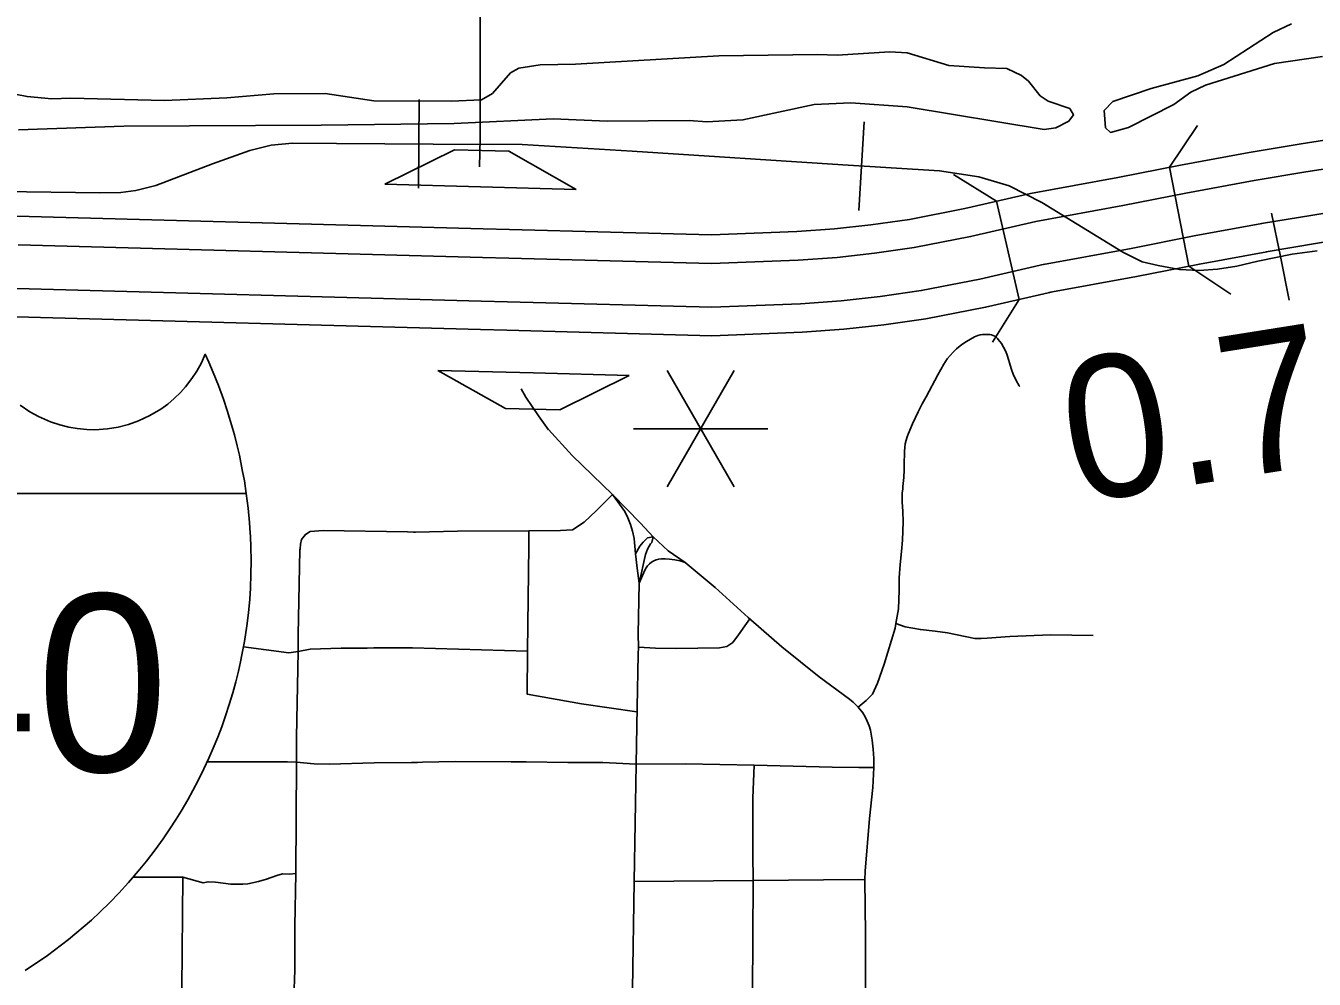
# Model space of a CAD drawing. Extents: x -19 to 366, y -4 to 359.
# Drawn here: x 157.689 to 158.416, y 188.978 to 189.516 of the extents above; entities that cross this region are included whole.
import ezdxf

# ---------------------------------------------------------------- set-up
doc = ezdxf.new("R2010")
doc.units = 0
for name, color, linetype in [('Level 19', 7, 'Continuous'), ('Level 23', 7, 'Continuous'), ('Level 31', 7, 'Continuous'), ('Level 32', 7, 'Continuous'), ('Level 33', 7, 'Continuous'), ('Level 34', 7, 'Continuous'), ('Level 35', 7, 'Continuous'), ('Level 39', 7, 'Continuous'), ('Level 40', 7, 'Continuous'), ('Level 42', 7, 'Continuous'), ('Level 48', 7, 'Continuous'), ('Level 60', 7, 'Continuous')]:
    doc.layers.add(name, color=color, linetype=linetype)

msp = doc.modelspace()

# ---------------------------------------------------------------- linework, layer by layer
at = {"layer": 'Level 19'}
for p, q in [((158.38894, 189.3886), (158.38939, 189.38867)), ((158.26635, 189.36564), (158.26764, 189.3659)), ((157.94586, 189.34474), (157.68402, 189.35186)), ((157.94589, 189.34474), (157.94586, 189.34474))]:
    msp.add_line(p, q, dxfattribs=at)
for points in [[(158.37938, 189.4446), (158.40879, 189.44951), (158.43509, 189.45368), (158.45576, 189.45596), (158.50135, 189.4587), (158.50952, 189.45888), (158.53717, 189.45874), (158.56371, 189.45716), (158.59117, 189.4547), (158.61997, 189.44999), (158.64305, 189.44533)], [(158.25609, 189.42152), (158.30524, 189.43054), (158.3407, 189.43752), (158.37938, 189.4446)], [(158.63955, 189.42961), (158.61707, 189.43415), (158.58915, 189.43871), (158.56252, 189.44111), (158.53666, 189.44264), (158.50966, 189.44278), (158.50201, 189.44261), (158.45713, 189.43992), (158.43723, 189.43772), (158.41138, 189.43362), (158.38215, 189.42875)], [(158.38215, 189.42875), (158.3437, 189.42171), (158.30824, 189.41473), (158.259, 189.40569)], [(157.94746, 189.40154), (157.96225, 189.40115), (158.07611, 189.39814), (158.12423, 189.39996), (158.14556, 189.40149), (158.16607, 189.40385), (158.18776, 189.40689), (158.21895, 189.41294), (158.25609, 189.42152)], [(158.3863, 189.40447), (158.41533, 189.40932), (158.44051, 189.41331), (158.45922, 189.41538), (158.50302, 189.41801), (158.50987, 189.41816), (158.53586, 189.41803), (158.56068, 189.41655), (158.58606, 189.41427), (158.61265, 189.40993), (158.63444, 189.40553)], [(157.68433, 189.40869), (157.94746, 189.40154)], [(158.259, 189.40569), (158.2223, 189.39719), (158.19041, 189.39101), (158.16811, 189.38788), (158.14706, 189.38545), (158.12511, 189.38389), (158.0762, 189.38204), (157.96182, 189.38506), (157.94706, 189.38545)], [(158.26344, 189.38147), (158.31284, 189.39054), (158.3483, 189.39752), (158.38649, 189.40451)], [(158.63125, 189.38975), (158.60976, 189.39409), (158.58404, 189.39829), (158.55949, 189.4005), (158.53534, 189.40193), (158.51001, 189.40206), (158.50368, 189.40192), (158.46058, 189.39933), (158.44266, 189.39735), (158.41792, 189.39343), (158.38894, 189.3886)], [(157.94706, 189.38545), (157.68514, 189.39256)], [(158.38939, 189.38867), (158.3513, 189.3817), (158.31585, 189.37472), (158.26635, 189.36564)], [(157.94631, 189.36084), (157.96117, 189.36044), (158.07634, 189.3574), (158.12645, 189.3593), (158.14934, 189.36093), (158.17123, 189.36345), (158.19447, 189.36671), (158.22743, 189.37311), (158.264, 189.38158)], [(157.68446, 189.36795), (157.9463, 189.36084)], [(158.26764, 189.3659), (158.23078, 189.35736), (158.19713, 189.35083), (158.17327, 189.34748), (158.15084, 189.3449), (158.12733, 189.34322), (158.07643, 189.3413), (157.96075, 189.34435), (157.94589, 189.34474)]]:
    msp.add_lwpolyline(points, dxfattribs=at)
at = {"layer": 'Level 23'}
for points in [[(157.68621, 189.30215), (157.69174, 189.29837), (157.69651, 189.2957), (157.70342, 189.29266), (157.70856, 189.29095), (157.71365, 189.2897), (157.71842, 189.28888), (157.72377, 189.28839), (157.72843, 189.28829), (157.73552, 189.28877), (157.74162, 189.28977), (157.7473, 189.29124), (157.75306, 189.29327), (157.75941, 189.29623), (157.76561, 189.29994), (157.76951, 189.30278), (157.7731, 189.30579), (157.77666, 189.30923), (157.77952, 189.3124), (157.78316, 189.3171), (157.78595, 189.32135), (157.78849, 189.32597), (157.79069, 189.33082), (157.79272, 189.32632), (157.79516, 189.32061), (157.79809, 189.31326), (157.80094, 189.30543), (157.80307, 189.29905), (157.80498, 189.29287), (157.80706, 189.28546), (157.80866, 189.27917), (157.80989, 189.27386), (157.81156, 189.26572), (157.81269, 189.25941), (157.81378, 189.25226)], [(157.81378, 189.25226), (157.51511, 189.25226)], [(157.51511, 189.25226), (157.81378, 189.25226)], [(157.81378, 189.25226), (157.81482, 189.24401), (157.81559, 189.23593), (157.81582, 189.23281), (157.81612, 189.22785), (157.81635, 189.22244), (157.8165, 189.21423), (157.81642, 189.20685), (157.81613, 189.19894), (157.81573, 189.19269), (157.81506, 189.18498), (157.81414, 189.17767), (157.81277, 189.16889), (157.81134, 189.16128), (157.81052, 189.15736), (157.80932, 189.15206), (157.80784, 189.14613), (157.80613, 189.13988), (157.80417, 189.13334), (157.80207, 189.12694), (157.79991, 189.12082), (157.79768, 189.11497), (157.7951, 189.10863), (157.79265, 189.103), (157.78994, 189.09715), (157.78683, 189.09084), (157.78364, 189.08475), (157.78074, 189.07952), (157.777, 189.07314), (157.77418, 189.06859), (157.77076, 189.06331), (157.76687, 189.05761), (157.76237, 189.05139), (157.75744, 189.04496), (157.75288, 189.03934), (157.74742, 189.03299), (157.74185, 189.02689), (157.73676, 189.02164), (157.73128, 189.01627), (157.72645, 189.01179), (157.71353, 189.00076), (157.70171, 188.99181), (157.68904, 188.98326)]]:
    msp.add_lwpolyline(points, dxfattribs=at)
at = {"layer": 'Level 31'}
for points in [[(157.94566, 189.47219), (157.94566, 189.45245), (157.94533, 189.43659)], [(157.96876, 189.31138), (157.97147, 189.30665), (157.97861, 189.29605)], [(157.97861, 189.29605), (157.98431, 189.28829)], [(158.03294, 189.22254), (158.03331, 189.21836)], [(158.0357, 189.22253), (158.03331, 189.21836)], [(158.04098, 189.22253), (158.04013, 189.22098), (158.03887, 189.21787), (158.0354, 189.20171)], [(158.03331, 189.21836), (158.03418, 189.21014), (158.0354, 189.20171)], [(158.0354, 189.20171), (158.03852, 189.20908), (158.03924, 189.21039), (158.04012, 189.21159), (158.04116, 189.21267), (158.04234, 189.21359), (158.04364, 189.21435), (158.045, 189.21492), (158.04646, 189.21531), (158.04794, 189.21549), (158.05009, 189.21542)], [(158.0354, 189.20171), (158.03479, 189.17304), (158.03491, 189.16564)], [(158.03491, 189.16564), (158.04452, 189.16516), (158.05615, 189.16498), (158.0807, 189.16529), (158.08477, 189.16602), (158.08818, 189.16829), (158.09139, 189.17265), (158.09501, 189.1777)], [(158.03483, 189.16144), (158.03417, 189.13183), (158.03366, 189.09977)], [(158.03491, 189.16564), (158.03483, 189.16144)], [(157.84219, 189.10088), (157.84182, 189.03802)], [(157.84219, 189.10088), (157.85212, 189.09982), (157.86056, 189.09975), (157.88592, 189.10053), (157.90705, 189.10057)], [(157.90705, 189.10057), (157.91041, 189.10071), (157.91322, 189.10076), (157.93154, 189.10111), (157.96314, 189.10104), (157.97169, 189.10096)], [(157.97169, 189.10096), (157.99517, 189.10057), (158.01497, 189.10056), (158.03366, 189.09977)], [(158.03366, 189.09977), (158.03256, 189.03361)], [(158.03366, 189.09977), (158.06153, 189.0999), (158.1003, 189.09913)], [(158.1003, 189.09913), (158.09944, 189.08049), (158.09939, 189.04886), (158.09968, 189.03417)], [(158.1003, 189.09913), (158.14417, 189.09791), (158.1593, 189.09784)], [(157.77801, 189.03595), (157.78947, 189.03282), (157.79222, 189.03339), (157.7964, 189.03322), (157.80501, 189.03203), (157.81183, 189.032), (157.81466, 189.03225), (157.82074, 189.03344), (157.8251, 189.03481), (157.83101, 189.03691), (157.83415, 189.03776), (157.83821, 189.03766), (157.84182, 189.03802)], [(157.84182, 189.03802), (157.84121, 189.00836), (157.8411, 188.98833), (157.84108, 188.98362), (157.84071, 188.97292)], [(157.75026, 189.03598), (157.77801, 189.03595)], [(157.77801, 189.03595), (157.7774, 188.9732)], [(158.03256, 189.03361), (158.0317, 188.9727)], [(158.03256, 189.03361), (158.09968, 189.03417)], [(158.09968, 189.03417), (158.09933, 188.97065)], [(158.09968, 189.03417), (158.1593, 189.03466)]]:
    msp.add_lwpolyline(points, dxfattribs=at)
at = {"layer": 'Level 32'}
for points in [[(157.84312, 189.16326), (157.84301, 189.17261), (157.84407, 189.22054), (157.84412, 189.22114), (157.84433, 189.22367), (157.84501, 189.22633), (157.84717, 189.22926), (157.84989, 189.2309)], [(157.84989, 189.2309), (157.85717, 189.23149), (157.90468, 189.23066), (157.90814, 189.2306), (157.90931, 189.23053)], [(157.97312, 189.22261), (157.97245, 189.16344)], [(157.81228, 189.16594), (157.83787, 189.16248), (157.84312, 189.16326)], [(157.84312, 189.16326), (157.84215, 189.11488), (157.84219, 189.10088)], [(157.84312, 189.16326), (157.84991, 189.16448), (157.86723, 189.16505), (157.88193, 189.16513), (157.88581, 189.16532), (157.90758, 189.1652)], [(157.90758, 189.1652), (157.97245, 189.16344)], [(157.97245, 189.16344), (157.97216, 189.13924), (158.00293, 189.13364), (158.03413, 189.12925)], [(157.79172, 189.10109), (157.82355, 189.10108), (157.83712, 189.10105), (157.84219, 189.10088)]]:
    msp.add_lwpolyline(points, dxfattribs=at)
at = {"layer": 'Level 33'}
for points in [[(157.94585, 189.54351), (157.94567, 189.49957)], [(157.94567, 189.49957), (157.94566, 189.47219)], [(157.98431, 189.28839), (157.99756, 189.27366), (158.02036, 189.25167)], [(157.99783, 189.23192), (158.00443, 189.23623), (158.0112, 189.24261), (158.02036, 189.25167)], [(158.02036, 189.25167), (158.03614, 189.23554), (158.04324, 189.22793)], [(158.02036, 189.25167), (158.02728, 189.24215), (158.02895, 189.23853), (158.03041, 189.23483), (158.03168, 189.23106), (158.03247, 189.22686), (158.03275, 189.22471), (158.03294, 189.22254)], [(158.04324, 189.22793), (158.04013, 189.22736), (158.03762, 189.22491), (158.03572, 189.22253)], [(158.04324, 189.22793), (158.04248, 189.22468), (158.04175, 189.22393), (158.04098, 189.22253)], [(158.04324, 189.22793), (158.05174, 189.22003), (158.06134, 189.2135)], [(158.04972, 189.21544), (158.05245, 189.21535), (158.05547, 189.21497), (158.05842, 189.21436), (158.06134, 189.2135)], [(158.06134, 189.2135), (158.07829, 189.19931), (158.09687, 189.18237), (158.09835, 189.18106), (158.11574, 189.1658), (158.13687, 189.14899), (158.15402, 189.13633), (158.1561, 189.13464), (158.15891, 189.13179)], [(158.09499, 189.17767), (158.09778, 189.18157)], [(158.15891, 189.13179), (158.16142, 189.12859), (158.16282, 189.1263), (158.16403, 189.1239), (158.16502, 189.1214), (158.16581, 189.11883), (158.16685, 189.11327), (158.16741, 189.10813), (158.16768, 189.10297), (158.1677, 189.0978)], [(158.1677, 189.0978), (158.1593, 189.09784)], [(158.1677, 189.0978), (158.1672, 189.08658), (158.16524, 189.06904), (158.16286, 189.03927), (158.16267, 189.03445)], [(158.1593, 189.03466), (158.16267, 189.03445)], [(158.16267, 189.03445), (158.16294, 189.00403), (158.16303, 188.96998)]]:
    msp.add_lwpolyline(points, dxfattribs=at)
at = {"layer": 'Level 34'}
for points in [[(158.22965, 189.34196), (158.22892, 189.34193), (158.2276, 189.34174), (158.22633, 189.34141), (158.22455, 189.34061), (158.22225, 189.33942), (158.21999, 189.3381), (158.21783, 189.33665), (158.21639, 189.33557), (158.21441, 189.33388), (158.21249, 189.33209), (158.2107, 189.33019), (158.20903, 189.32823), (158.20723, 189.32529), (158.20386, 189.31917), (158.19721, 189.3068), (158.19504, 189.30281), (158.1928, 189.29841), (158.1895, 189.29169), (158.18706, 189.28586), (158.18649, 189.28435), (158.18589, 189.28237), (158.18543, 189.28036), (158.18513, 189.27832), (158.18496, 189.27627), (158.18493, 189.27417), (158.18483, 189.27045), (158.1848, 189.26572), (158.18455, 189.26127), (158.18416, 189.25617), (158.18399, 189.25496), (158.18377, 189.25254), (158.1837, 189.25012), (158.18378, 189.24768), (158.18409, 189.24209), (158.1842, 189.23651), (158.18401, 189.23113), (158.18385, 189.22609), (158.1834, 189.21967), (158.18253, 189.21233), (158.18198, 189.20472), (158.18193, 189.19761), (158.18162, 189.18734), (158.18012, 189.17904)], [(158.22965, 189.34196), (158.23027, 189.34199), (158.23096, 189.34196), (158.23207, 189.34203), (158.23306, 189.34196), (158.23404, 189.34176), (158.235, 189.34143), (158.23589, 189.34096), (158.23671, 189.34039), (158.23744, 189.3397), (158.23791, 189.33915), (158.23963, 189.33694), (158.24194, 189.33276), (158.24275, 189.33089), (158.24387, 189.32732), (158.24454, 189.32474), (158.24538, 189.32215), (158.24635, 189.31962), (158.24747, 189.31715), (158.2487, 189.31474), (158.24893, 189.31431), (158.24963, 189.3131), (158.24998, 189.31261)], [(157.90931, 189.23053), (157.9329, 189.23103), (157.97322, 189.23132)], [(157.97312, 189.22261), (157.97322, 189.23132), (157.99107, 189.23145), (157.99783, 189.23192)], [(158.18012, 189.17904), (158.17968, 189.17632), (158.17358, 189.15605), (158.16978, 189.14538), (158.16689, 189.13911), (158.16339, 189.13566), (158.15891, 189.13179)], [(158.18012, 189.17904), (158.18544, 189.17708), (158.19396, 189.17554), (158.20223, 189.17475), (158.2092, 189.17368), (158.22473, 189.17053), (158.2282, 189.17064)], [(158.2282, 189.17064), (158.23167, 189.17074), (158.2445, 189.17164), (158.26737, 189.17258), (158.29147, 189.17219)]]:
    msp.add_lwpolyline(points, dxfattribs=at)
at = {"layer": 'Level 35'}
for points in [[(158.42082, 189.49876), (158.39374, 189.49478), (158.35472, 189.48264), (158.34657, 189.47866), (158.33691, 189.47163), (158.31134, 189.45873), (158.30111, 189.45588), (158.29846, 189.45854), (158.29771, 189.46823), (158.30244, 189.47336), (158.32404, 189.48076), (158.35036, 189.48777), (158.36514, 189.49423), (158.39299, 189.51226), (158.40321, 189.51719)], [(158.08029, 189.4991), (158.13597, 189.49984), (158.14696, 189.49945), (158.17669, 189.50134), (158.18654, 189.50076), (158.21002, 189.49372), (158.2301, 189.49239), (158.24279, 189.492), (158.25093, 189.48801), (158.25491, 189.48478), (158.26153, 189.47661), (158.26608, 189.47356), (158.2782, 189.46938), (158.28028, 189.46577), (158.27763, 189.46235), (158.27043, 189.45856), (158.2638, 189.45761), (158.18653, 189.47037), (158.15471, 189.47266), (158.13407, 189.47172), (158.09392, 189.463), (158.07346, 189.46187), (158.06361, 189.46264), (158.0174, 189.46228), (157.98691, 189.46362), (157.93103, 189.46098), (157.85603, 189.46007), (157.74467, 189.45936), (157.68539, 189.45729)], [(157.76759, 189.47397), (157.80282, 189.47548), (157.82933, 189.47774), (157.85831, 189.47792), (157.88577, 189.47373), (157.92933, 189.47352), (157.94638, 189.47427), (157.95263, 189.47788), (157.96286, 189.48946), (157.96741, 189.49212), (157.97953, 189.49401), (157.99942, 189.49439), (158.08029, 189.4991)], [(157.67251, 189.47952), (157.69013, 189.4761), (157.70414, 189.47495)], [(157.70414, 189.47495), (157.71475, 189.47514), (157.76759, 189.47397)]]:
    msp.add_lwpolyline(points, dxfattribs=at)
at = {"layer": 'Level 39'}
for p, q in [((158.33447, 189.4363), (158.3503, 189.45989)), ((158.23683, 189.41709), (158.21273, 189.43212)), ((158.33447, 189.4363), (158.34545, 189.38055)), ((158.24966, 189.36174), (158.23683, 189.41709)), ((158.34545, 189.38055), (158.36904, 189.36472)), ((158.24966, 189.36174), (158.23463, 189.33763))]:
    msp.add_line(p, q, dxfattribs=at)
at = {"layer": 'Level 40'}
for p, q in [((157.91111, 189.44941), (157.91124, 189.47441)), ((158.16072, 189.43692), (158.16227, 189.46187)), ((157.91111, 189.44941), (157.91098, 189.42441)), ((158.16072, 189.43692), (158.15918, 189.41197)), ((158.39701, 189.38591), (158.39204, 189.41041)), ((158.39701, 189.38591), (158.40198, 189.36141))]:
    msp.add_line(p, q, dxfattribs=at)
for points in [[(157.83993, 189.44993), (157.82785, 189.4488), (157.81577, 189.44571), (157.79471, 189.43813), (157.76269, 189.42604), (157.75145, 189.42323), (157.74303, 189.42211), (157.73123, 189.42183), (157.67618, 189.42267), (157.44389, 189.42435), (157.36636, 189.42576), (157.32564, 189.42548), (157.31187, 189.42688), (157.29755, 189.43054), (157.28435, 189.43447), (157.2689, 189.44234), (157.25401, 189.45218), (157.23969, 189.46454), (157.22733, 189.48056), (157.1925, 189.52469)], [(158.2653, 189.41469), (158.26238, 189.41649), (158.24412, 189.42576), (158.22699, 189.43082), (158.2048, 189.43419), (158.15031, 189.43756), (158.03149, 189.44543), (157.96942, 189.44909), (157.91914, 189.44937), (157.86465, 189.44965), (157.83993, 189.44993), (157.82785, 189.4488), (157.81577, 189.44571), (157.79471, 189.43813), (157.76269, 189.42604), (157.75145, 189.42323), (157.74303, 189.42211), (157.73123, 189.42183), (157.67618, 189.42267)], [(158.4177, 189.38922), (158.40366, 189.38726), (158.38428, 189.38332), (158.37248, 189.38051), (158.36153, 189.37883), (158.35114, 189.37798), (158.34018, 189.37855), (158.3281, 189.38079), (158.31911, 189.38304), (158.30816, 189.38838), (158.26238, 189.41649), (158.24412, 189.42576), (158.22699, 189.43082), (158.2048, 189.43419), (158.15031, 189.43756), (158.03149, 189.44543), (157.96942, 189.44909), (157.91914, 189.44937), (157.86465, 189.44965), (157.83993, 189.44993)], [(158.4177, 189.38922), (158.40366, 189.38726), (158.38428, 189.38332), (158.37248, 189.38051), (158.36153, 189.37883), (158.35114, 189.37798), (158.34018, 189.37855), (158.3281, 189.38079), (158.31911, 189.38304), (158.31498, 189.38506)]]:
    msp.add_lwpolyline(points, dxfattribs=at)
at = {"layer": 'Level 42'}
for p, q in [((157.93117, 189.44612), (157.89197, 189.42672)), ((157.96184, 189.4453), (157.93117, 189.44612)), ((157.99993, 189.42381), (157.96184, 189.4453)), ((157.89197, 189.42672), (157.94595, 189.42526)), ((157.94595, 189.42526), (157.99993, 189.42381)), ((157.97578, 189.32027), (157.92179, 189.32172)), ((157.92179, 189.32172), (157.95989, 189.30024)), ((158.02976, 189.31883), (157.97578, 189.32027)), ((157.99056, 189.29941), (158.02976, 189.31883)), ((157.95989, 189.30024), (157.99056, 189.29941))]:
    msp.add_line(p, q, dxfattribs=at)
at = {"layer": 'Level 48'}
for p, q in [((158.08894, 189.32161), (158.05107, 189.256)), ((158.05107, 189.32161), (158.08894, 189.256)), ((158.03213, 189.28881), (158.10788, 189.28881))]:
    msp.add_line(p, q, dxfattribs=at)
at = {"layer": 'Level 60'}
for points in [[(0, 180.89994), (7.12284, 180.90436), (14.24566, 180.9176), (21.36847, 180.93968), (28.49124, 180.97058), (35.61397, 181.01031), (42.73664, 181.05888), (49.85925, 181.11627), (56.98178, 181.18249), (64.10422, 181.25754), (71.22656, 181.34142), (78.3488, 181.43413), (85.47091, 181.53567), (92.5929, 181.64603), (99.71474, 181.76523), (106.83643, 181.89325), (113.95795, 182.0301), (121.0793, 182.17578), (128.20046, 182.33029), (135.32143, 182.49362), (142.44218, 182.66579), (149.56272, 182.84677), (156.68303, 183.03659), (163.8031, 183.23523), (170.92291, 183.4427), (178.04247, 183.65899), (185.16175, 183.88411), (192.28074, 184.11805), (199.39944, 184.36082), (206.51784, 184.61242), (213.63591, 184.87283), (220.75366, 185.14207), (227.87107, 185.42014), (234.98813, 185.70702), (242.10483, 186.00273), (249.22115, 186.30726), (256.33709, 186.62061), (263.45264, 186.94279), (270.56779, 187.27378), (277.68251, 187.61359), (284.79682, 187.96222), (291.91068, 188.31967), (299.02409, 188.68594), (306.13705, 189.06103), (313.24954, 189.44494), (320.36154, 189.83766), (327.47305, 190.23919), (334.58406, 190.64954), (341.69455, 191.06871)], [(161.45315, 2.05333), (161.23362, 10.67024), (161.01332, 19.28727), (160.79225, 27.90444), (160.57041, 36.52174), (160.34782, 45.13918), (160.12445, 53.75675), (159.90032, 62.37446), (159.67544, 70.99229), (159.44979, 79.61027), (159.22338, 88.22838), (158.99621, 96.84662), (158.76828, 105.46501), (158.5396, 114.08352), (158.31016, 122.70218), (158.07997, 131.32097), (157.84903, 139.93989), (157.61733, 148.55896), (157.38488, 157.17816), (157.15168, 165.7975), (156.91773, 174.41697), (156.68303, 183.03659), (156.51103, 189.33632)]]:
    msp.add_spline(points, degree=3, dxfattribs=at)

# ---------------------------------------------------------------- texts
at = {"layer": 'Level 23'}
msp.add_text('440', height=0.1, dxfattribs=at).set_placement((157.54679, 189.09551))
at = {"layer": 'Level 48'}
msp.add_text('0.7', height=0.08, rotation=9.02505, dxfattribs=at).set_placement((158.28106, 189.2466))

doc.saveas('drawing.dxf')
